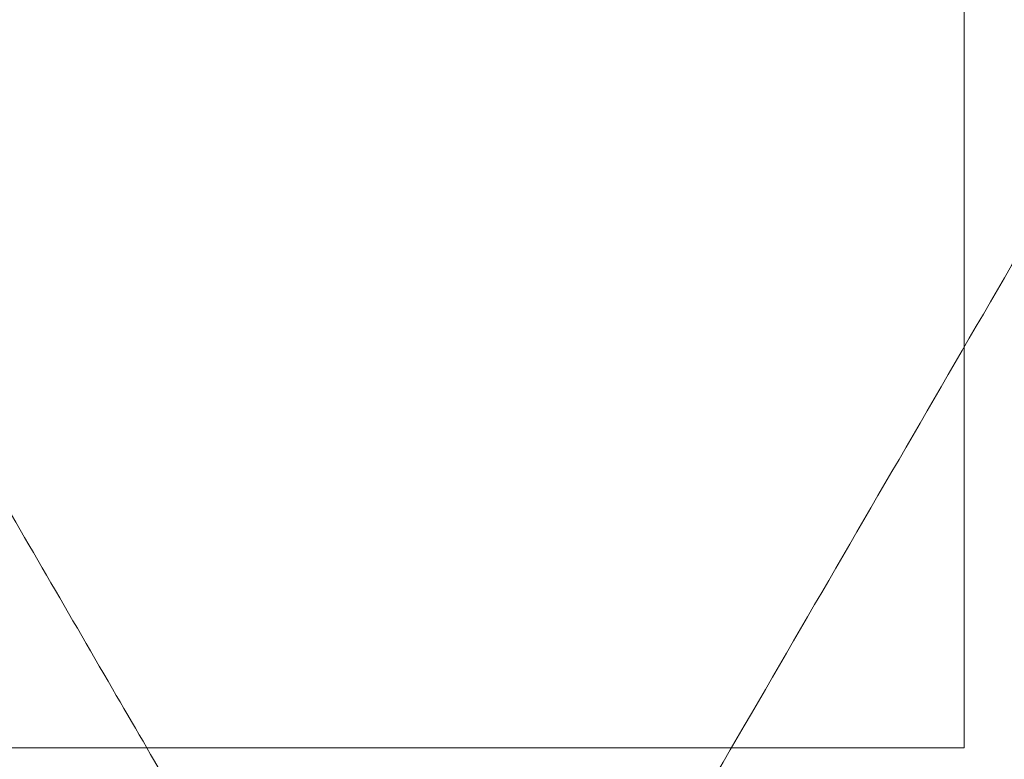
# Model space of a CAD drawing. Header units: inches. Extents: x 1 to 109, y 1 to 85.
# Tile 752 of 1056: x 88.42863 to 88.43943, y 24.49948 to 24.50759. Entities that reach past the tile are written whole.
import ezdxf

# ---------------------------------------------------------------- set-up
doc = ezdxf.new("R2010")
doc.units = ezdxf.units.IN
doc.header["$MEASUREMENT"] = 0

msp = doc.modelspace()

# ---------------------------------------------------------------- linework, layer by layer
at = {"color": 7, "linetype": 'Continuous', "lineweight": 15, "ltscale": 5}
for p in [(88.438991, 24.677105), (88.438991, 24.677105), (88.422324, 24.499605), (88.422324, 24.499605)]:
    msp.add_line(p, (88.438991, 24.499605), dxfattribs=at)
for points, knots in [([(88.451134, 24.434188), (88.451044, 24.436052), (88.450864, 24.439811), (88.450578, 24.445463), (88.450281, 24.451134), (88.449973, 24.456779), (88.449657, 24.462349), (88.449341, 24.467692), (88.449029, 24.472772), (88.448722, 24.477561), (88.448417, 24.482126), (88.448116, 24.486433), (88.447816, 24.490536), (88.447518, 24.49439), (88.447226, 24.497955), (88.446946, 24.501144), (88.44668, 24.503978), (88.446403, 24.506473), (88.446118, 24.508586), (88.445828, 24.510314), (88.445534, 24.511658), (88.445235, 24.512633), (88.44493, 24.513223), (88.444617, 24.513425), (88.444298, 24.513207), (88.443976, 24.512543), (88.443659, 24.511449), (88.44335, 24.509943), (88.443051, 24.508048), (88.442769, 24.505836), (88.442506, 24.503354), (88.442255, 24.500618), (88.441989, 24.497562), (88.441712, 24.494171), (88.44142, 24.49038), (88.441113, 24.486184), (88.440793, 24.48159), (88.440469, 24.47671), (88.440144, 24.471584), (88.439819, 24.466255), (88.439505, 24.460871), (88.439203, 24.455489), (88.438914, 24.450158), (88.438636, 24.444811), (88.438367, 24.439486), (88.438198, 24.435945), (88.438113, 24.434188)], [0, 0, 0, 0, 0.0224789, 0.0453313, 0.0685062, 0.0919475, 0.1155952, 0.1393856, 0.1618887, 0.1844038, 0.2068744, 0.2292447, 0.2514602, 0.2747945, 0.2978377, 0.320536, 0.3429176, 0.3655625, 0.3885596, 0.4105181, 0.432694, 0.4550359, 0.4774899, 0.5000003, 0.523873, 0.5476785, 0.5713505, 0.5948251, 0.6180416, 0.6409433, 0.662202, 0.6833271, 0.7047784, 0.7265313, 0.74854, 0.7721069, 0.7958441, 0.8196866, 0.8435676, 0.8674198, 0.891176, 0.9134288, 0.9354857, 0.9572967, 0.9788157, 1, 1, 1, 1]), ([(88.432119, 24.495998), (88.431741, 24.496648), (88.430917, 24.498066), (88.429578, 24.50037), (88.428035, 24.503027), (88.426287, 24.506038), (88.424334, 24.509403), (88.422964, 24.511765), (88.422245, 24.513004)], [0, 0, 0, 0, 0.114741, 0.250232, 0.40649, 0.583527, 0.781358, 1, 1, 1, 1]), ([(88.444215, 24.513004), (88.44257, 24.510168), (88.439281, 24.504497), (88.435987, 24.49883), (88.434341, 24.495998)], [0, 0, 0, 0, 0.500248, 1, 1, 1, 1])]:
    msp.add_open_spline(points, degree=3, knots=knots, dxfattribs=at)

doc.saveas('drawing.dxf')
